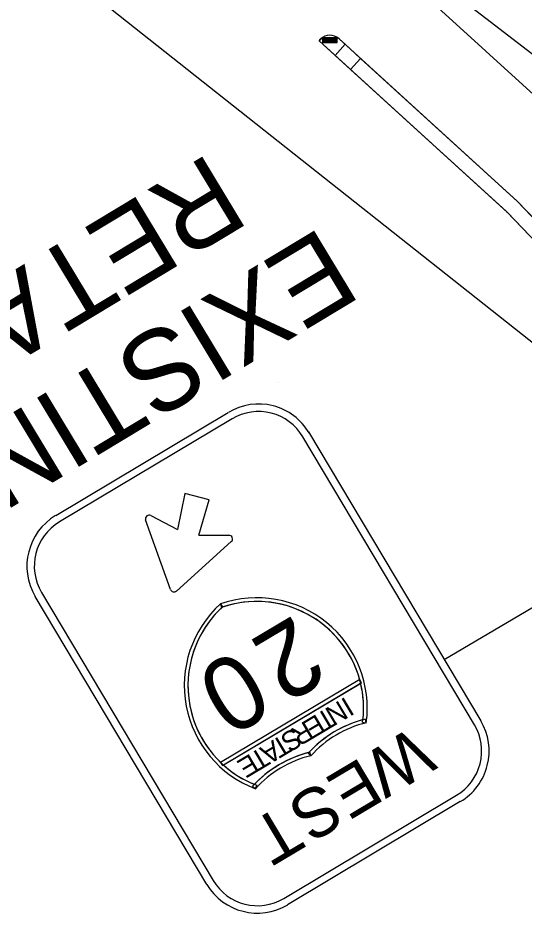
# Model space of a CAD drawing. Extents: x -5665 to 1997148, y 4 to 812485.
# Drawn here: x 1970658.9 to 1970828, y 803071.1 to 803370.4 of the extents above; entities that cross this region are included whole.
import ezdxf

# ---------------------------------------------------------------- set-up
doc = ezdxf.new("R2010")
doc.units = 0
doc.layers.add('RD_PD_SW', color=7, linetype='Continuous')
doc.layers.add('RD_SHT_TX', color=7, linetype='Continuous')

msp = doc.modelspace()

# ---------------------------------------------------------------- linework, layer by layer
at = {"layer": 'RD_PD_SW'}
for p, q in [((1970993.3, 803233.01), (1970776.49, 803400.06)), ((1970773.79, 803397.1), (1970844.8, 803332.32)), ((1970759.97, 803363.23), (1970759.54, 803362.72)), ((1970759.54, 803362.72), (1970759.97, 803363.23)), ((1970768.23, 803361.55), (1970766.21, 803363.4)), ((1970825.86, 803308.98), (1970766.21, 803363.4)), ((1970759.54, 803362.72), (1970764.9, 803357.82)), ((1970822.49, 803305.28), (1970759.54, 803362.72)), ((1970768.23, 803361.55), (1970764.9, 803357.82)), ((1970764.9, 803357.82), (1970768.23, 803361.55)), ((1970764.9, 803357.82), (1970768.23, 803361.55)), ((1970773.41, 803356.83), (1970768.23, 803361.55)), ((1970764.9, 803357.82), (1970770.07, 803353.1)), ((1970770.07, 803353.1), (1970773.41, 803356.83)), ((1970770.07, 803353.1), (1970773.41, 803356.83)), ((1970773.41, 803356.83), (1970770.07, 803353.1)), ((1970825.81, 803309.02), (1970773.41, 803356.83)), ((1970770.07, 803353.1), (1970822.13, 803305.61)), ((1970770.07, 803353.1), (1970822.48, 803305.27)), ((1970825.76, 803309.07), (1970896.23, 803235.07)), ((1970896.23, 803235.07), (1970825.81, 803309.02)), ((1970822.13, 803305.61), (1970822.14, 803305.63)), ((1970822.14, 803305.63), (1970889.13, 803235.27)), ((1970822.14, 803305.63), (1970822.31, 803305.45)), ((1970822.31, 803305.45), (1970822.49, 803305.28)), ((1970822.49, 803305.28), (1970822.48, 803305.27)), ((1970822.48, 803305.27), (1970882.98, 803241.73)), ((1970822.48, 803305.27), (1970889.13, 803235.27))]:
    msp.add_line(p, q, dxfattribs=at)
msp.add_lwpolyline([(1970765.6, 803363.79), (1970760.62, 803363.71), (1970760.65, 803362.11), (1970765.63, 803362.19)], close=True, dxfattribs=at)
for points in [[(1970825.81, 803309.02), (1970825.76, 803309.07), (1970773.41, 803356.83)], [(1970882.51, 803249.47), (1970825.86, 803308.97), (1970825.81, 803309.02)]]:
    msp.add_lwpolyline(points, dxfattribs=at)
for centre, radius in [((1970760.93, 803363.42), 0.146), ((1970760.93, 803363.42), 0.073), ((1970761.33, 803363.42), 0.146), ((1970761.33, 803363.42), 0.073), ((1970761.73, 803363.43), 0.146), ((1970761.73, 803363.43), 0.073), ((1970762.13, 803363.44), 0.146), ((1970762.13, 803363.44), 0.073), ((1970762.53, 803363.44), 0.146), ((1970762.54, 803362.94), 0.146), ((1970762.53, 803363.44), 0.073), ((1970762.93, 803363.45), 0.146), ((1970762.94, 803362.94), 0.146), ((1970762.93, 803363.45), 0.073), ((1970763.33, 803363.46), 0.146), ((1970763.34, 803362.95), 0.146), ((1970763.33, 803363.46), 0.073), ((1970763.73, 803363.46), 0.146), ((1970763.74, 803362.95), 0.146), ((1970763.73, 803363.46), 0.073), ((1970764.13, 803363.47), 0.146), ((1970764.14, 803362.96), 0.146), ((1970764.13, 803363.47), 0.073), ((1970764.53, 803363.48), 0.146), ((1970764.54, 803362.97), 0.146), ((1970764.53, 803363.48), 0.073), ((1970764.93, 803363.48), 0.146), ((1970764.94, 803362.97), 0.146), ((1970764.93, 803363.48), 0.073), ((1970765.33, 803363.49), 0.146), ((1970765.34, 803362.98), 0.146), ((1970765.33, 803363.49), 0.073), ((1970760.94, 803362.91), 0.146), ((1970760.94, 803362.41), 0.146), ((1970760.94, 803362.91), 0.073), ((1970760.94, 803362.41), 0.073), ((1970761.34, 803362.92), 0.146), ((1970761.34, 803362.42), 0.146), ((1970761.34, 803362.92), 0.073), ((1970761.34, 803362.42), 0.073), ((1970761.74, 803362.92), 0.146), ((1970761.74, 803362.42), 0.146), ((1970761.74, 803362.92), 0.073), ((1970761.74, 803362.42), 0.073), ((1970762.14, 803362.93), 0.146), ((1970762.14, 803362.43), 0.146), ((1970762.14, 803362.93), 0.073), ((1970762.14, 803362.43), 0.073), ((1970762.54, 803362.44), 0.146), ((1970762.54, 803362.94), 0.073), ((1970762.54, 803362.44), 0.073), ((1970762.94, 803362.44), 0.146), ((1970762.94, 803362.94), 0.073), ((1970762.94, 803362.44), 0.073), ((1970763.34, 803362.45), 0.146), ((1970763.34, 803362.95), 0.073), ((1970763.34, 803362.45), 0.073), ((1970763.74, 803362.46), 0.146), ((1970763.74, 803362.95), 0.073), ((1970763.74, 803362.46), 0.073), ((1970764.14, 803362.46), 0.146), ((1970764.14, 803362.96), 0.073), ((1970764.14, 803362.46), 0.073), ((1970764.54, 803362.47), 0.146), ((1970764.54, 803362.97), 0.073), ((1970764.54, 803362.47), 0.073), ((1970764.94, 803362.48), 0.146), ((1970764.94, 803362.97), 0.073), ((1970764.94, 803362.48), 0.073), ((1970765.34, 803362.48), 0.146), ((1970765.34, 803362.98), 0.073), ((1970765.34, 803362.48), 0.073)]:
    msp.add_circle(centre, radius, dxfattribs=at)
msp.add_arc((1970763.18, 803360.07), 4.5, 47.6252, 135.4011, dxfattribs=at)
msp.add_arc((1970763.18, 803360.07), 4.5, 47.6252, 135.4011, dxfattribs=at)
at = {"layer": 'RD_SHT_TX'}
for p, q in [((1970944.17, 803171.9), (1969902.74, 803997.33)), ((1970746.13, 803248.53), (1970746.13, 803248.53)), ((1970671.54, 803203.96), (1970729.22, 803238.46)), ((1970730.48, 803236.34), (1970672.8, 803201.85)), ((1970730.48, 803236.34), (1970730.48, 803236.34)), ((1970756, 803231.97), (1970813.56, 803135.33)), ((1970811.45, 803134.07), (1970754.09, 803230.36)), ((1970714.72, 803211.32), (1970712.2, 803199.27)), ((1970722.87, 803209.25), (1970714.72, 803211.32)), ((1970719.35, 803197.45), (1970722.87, 803209.25)), ((1970722.87, 803209.25), (1970722.87, 803209.25)), ((1970709.88, 803179.26), (1970701.6, 803202.52)), ((1970703.34, 803204.01), (1970712.2, 803199.27)), ((1970719.35, 803197.45), (1970729.4, 803197.41)), ((1970730.22, 803195.26), (1970711.86, 803178.76)), ((1970865.79, 803193.85), (1970801.38, 803155.79)), ((1970666.81, 803178.24), (1970724.17, 803081.95)), ((1970666.81, 803178.24), (1970666.81, 803178.24)), ((1970722.05, 803080.69), (1970664.7, 803176.98)), ((1970726.57, 803174.43), (1970726.97, 803173.27)), ((1970727.39, 803173.53), (1970726.57, 803174.43)), ((1970773.1, 803149.17), (1970726.62, 803121.48)), ((1970773.1, 803149.17), (1970726.62, 803121.48)), ((1970773.1, 803149.17), (1970726.62, 803121.48)), ((1970727.25, 803120.43), (1970773.73, 803148.11)), ((1970727.25, 803120.43), (1970773.73, 803148.11)), ((1970727.56, 803120.61), (1970773.42, 803147.93)), ((1970773.73, 803148.11), (1970773.1, 803149.17)), ((1970773.1, 803149.17), (1970773.1, 803149.17)), ((1970773.73, 803148.11), (1970773.1, 803149.17)), ((1970775.32, 803134.74), (1970775.03, 803135.93)), ((1970774.1, 803134.9), (1970775.32, 803134.74)), ((1970811.45, 803134.07), (1970811.45, 803134.07)), ((1970755.88, 803124.53), (1970756.79, 803123.7)), ((1970756.79, 803123.7), (1970756.49, 803124.89)), ((1970726.62, 803121.48), (1970727.25, 803120.43)), ((1970726.62, 803121.48), (1970727.25, 803120.43)), ((1970737.34, 803113.49), (1970738.26, 803112.66)), ((1970738.26, 803112.66), (1970738.69, 803113.81)), ((1970747.78, 803075.97), (1970805.47, 803110.46)), ((1970806.72, 803108.34), (1970749.04, 803073.85)), ((1970747.78, 803075.97), (1970747.78, 803075.97))]:
    msp.add_line(p, q, dxfattribs=at)
for points in [[(1970726.57, 803174.43), (1970726.97, 803173.27)], [(1970727.39, 803173.53), (1970726.57, 803174.43)], [(1970775.32, 803134.74), (1970775.03, 803135.93)], [(1970774.1, 803134.9), (1970775.32, 803134.74)], [(1970755.88, 803124.53), (1970756.79, 803123.7)], [(1970756.79, 803123.7), (1970756.49, 803124.89)], [(1970737.34, 803113.49), (1970738.26, 803112.66)], [(1970738.26, 803112.66), (1970738.69, 803113.81)]]:
    msp.add_lwpolyline(points, dxfattribs=at)
for centre, radius, start, end in [((1970739.37, 803221.82), 19.48, 30.1843, 121.3776), ((1970739.29, 803221.54), 17.22, 30.7809, 120.781), ((1970681.61, 803187.05), 19.69, 120.781, 210.781), ((1970681.61, 803187.05), 17.22, 120.781, 210.781), ((1970702.76, 803202.93), 1.23, 61.8187, 199.6029), ((1970729.39, 803196.18), 1.23, 311.9588, 89.743), ((1970711.04, 803179.68), 1.23, 199.6029, 311.9588), ((1970738.73, 803139.59), 36.91, 352.4499, 109.244), ((1970738.73, 803139.59), 36.91, 352.4499, 109.244), ((1970738.73, 803139.59), 35.68, 352.4499, 109.244), ((1970738.73, 803139.59), 35.68, 352.4499, 109.244), ((1970738.72, 803139.61), 35.68, 15.5342, 108.8515), ((1970751.42, 803147.14), 36.91, 132.3179, 249.112), ((1970751.42, 803147.14), 36.91, 132.3179, 249.112), ((1970751.4, 803147.16), 35.68, 132.7104, 226.0277), ((1970751.42, 803147.14), 35.68, 132.3179, 249.112), ((1970751.42, 803147.14), 35.68, 132.3179, 249.112), ((1970738.73, 803139.59), 35.68, 353.7768, 13.5177), ((1970784.12, 803098.89), 38.14, 103.79, 137.7719), ((1970784.12, 803098.89), 38.14, 103.79, 137.7719), ((1970784.21, 803098.92), 38.14, 105.2202, 137.3554), ((1970784.12, 803098.89), 36.91, 103.79, 137.7719), ((1970784.12, 803098.89), 36.91, 103.79, 137.7719), ((1970796.65, 803125.26), 17.22, 300.7809, 30.7809), ((1970796.65, 803125.26), 19.69, 300.7809, 30.7809), ((1970765.59, 803087.85), 38.14, 103.79, 137.7719), ((1970765.59, 803087.85), 38.14, 103.79, 137.7719), ((1970765.52, 803087.78), 38.14, 104.2065, 136.3417), ((1970765.59, 803087.85), 36.91, 103.79, 137.7719), ((1970765.59, 803087.85), 36.91, 103.79, 137.7719), ((1970751.42, 803147.14), 35.68, 228.0442, 247.7851), ((1970738.97, 803090.76), 17.22, 210.7809, 300.7809), ((1970738.97, 803090.76), 19.69, 210.7809, 300.7809)]:
    msp.add_arc(centre, radius, start, end, dxfattribs=at)

# ---------------------------------------------------------------- texts
for s, height, rotation, p in [('RETAIN', 27, 211.1106, (1970723.03, 803325.51)), ('EXISTING', 27, 211.1106, (1970760.42, 803300.77)), ('2', 24.61, 210.7809, (1970751.35, 803171.06)), ('0', 24.61, 210.7809, (1970732.74, 803159.98)), ('N', 6.56, 210.7809, (1970766.43, 803142.33)), ('I', 6.56, 210.7809, (1970768.46, 803143.54)), ('T', 6.56, 210.7809, (1970762.48, 803139.98)), ('E', 6.56, 210.7809, (1970758.82, 803137.8)), ('S', 6.56, 210.7809, (1970751.15, 803133.23)), ('R', 6.56, 210.7809, (1970754.98, 803135.51)), ('T', 6.56, 210.7809, (1970747.49, 803131.05)), ('W', 16.4, 210.7809, (1970791.12, 803133.84)), ('A', 6.56, 210.7809, (1970744.27, 803129.13)), ('E', 6.56, 210.7809, (1970736.66, 803124.6)), ('T', 6.56, 210.7809, (1970740.33, 803126.78)), ('E', 16.4, 210.7809, (1970773.64, 803123.43)), ('S', 16.4, 210.7809, (1970760.68, 803115.7)), ('T', 16.4, 210.7809, (1970747.15, 803107.64))]:
    msp.add_text(s, height=height, rotation=rotation, dxfattribs=at).set_placement(p)

doc.saveas('drawing.dxf')
